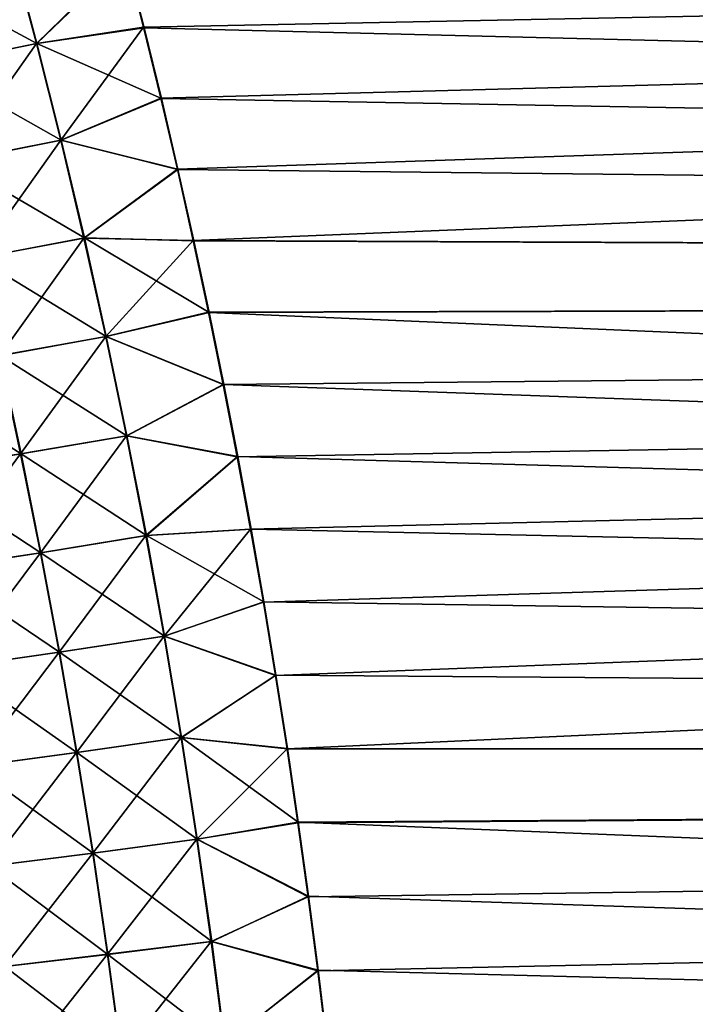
# Model space of a CAD drawing. Header units: metres. Extents: x -24 to 72, y -247 to 22.
# Tile 518 of 573: x 27.35 to 29.44, y 3.68 to 6.73. Entities that reach past the tile are written whole.
import ezdxf

# ---------------------------------------------------------------- set-up
doc = ezdxf.new("R2010")
doc.units = ezdxf.units.M
doc.layers.add('solid_509589_MEDIA_SW0001', color=7, linetype='CONTINUOUS')

msp = doc.modelspace()

# ---------------------------------------------------------------- linework, layer by layer
at = {"layer": 'solid_509589_MEDIA_SW0001'}
for points in [[(59.700001, 7.338748, 64.824059), (59.700001, 5.916384, 64.350647), (27.622175, 7.13957, 64.750908)], [(59.700001, 7.338748, 104.175941), (27.677731, 6.924738, 104.325439), (27.733339, 6.70605, 104.400475)], [(59.700001, 7.338748, 104.175941), (27.733339, 6.70605, 104.400475), (27.786757, 6.486845, 104.473)], [(59.700001, 7.338748, 104.175941), (27.786757, 6.486845, 104.473), (27.838064, 6.266944, 104.543091)], [(59.700001, 7.338748, 104.175941), (27.838064, 6.266944, 104.543091), (27.887344, 6.046162, 104.610794)], [(59.700001, 5.916384, 104.649353), (59.700001, 7.338748, 104.175941), (27.887344, 6.046162, 104.610794)], [(59.700001, 5.916384, 64.350647), (27.679838, 6.922036, 64.673615), (27.622175, 7.13957, 64.750908)], [(27.324362, 6.952747, 64.675102), (27.403477, 6.655855, 64.573547), (26.987917, 6.880886, 64.621185)], [(27.402113, 6.655759, 104.426483), (27.323097, 6.952641, 104.324936), (27.067579, 6.587023, 104.477745)], [(27.402113, 6.655759, 104.426483), (27.677731, 6.924738, 104.325439), (27.323097, 6.952641, 104.324936)], [(27.324362, 6.952747, 64.675102), (27.679838, 6.922036, 64.673615), (27.403477, 6.655855, 64.573547)], [(27.402113, 6.655759, 104.426483), (27.733339, 6.70605, 104.400475), (27.677731, 6.924738, 104.325439)], [(27.403477, 6.655855, 64.573547), (27.679838, 6.922036, 64.673615), (27.735365, 6.703841, 64.598778)], [(59.700001, 5.916384, 64.350647), (27.735365, 6.703841, 64.598778), (27.679838, 6.922036, 64.673615)], [(27.403477, 6.655855, 64.573547), (27.068863, 6.58711, 64.522278), (26.987917, 6.880886, 64.621185)], [(27.47739, 6.356185, 104.523964), (27.733339, 6.70605, 104.400475), (27.402113, 6.655759, 104.426483)], [(27.403477, 6.655855, 64.573547), (27.735365, 6.703841, 64.598778), (27.788702, 6.485095, 64.526428)], [(27.47739, 6.356185, 104.523964), (27.786757, 6.486845, 104.473), (27.733339, 6.70605, 104.400475)], [(59.700001, 5.916384, 64.350647), (27.788702, 6.485095, 64.526428), (27.735365, 6.703841, 64.598778)], [(27.402113, 6.655759, 104.426483), (27.067579, 6.587023, 104.477745), (27.144634, 6.290584, 104.572716)], [(27.403477, 6.655855, 64.573547), (27.478827, 6.356266, 64.476059), (27.068863, 6.58711, 64.522278)], [(27.47739, 6.356185, 104.523964), (27.402113, 6.655759, 104.426483), (27.144634, 6.290584, 104.572716)], [(27.403477, 6.655855, 64.573547), (27.788702, 6.485095, 64.526428), (27.478827, 6.356266, 64.476059)], [(27.478827, 6.356266, 64.476059), (27.145988, 6.290653, 64.427299), (27.068863, 6.58711, 64.522278)], [(27.47739, 6.356185, 104.523964), (27.838064, 6.266944, 104.543091), (27.786757, 6.486845, 104.473)], [(27.478827, 6.356266, 64.476059), (27.788702, 6.485095, 64.526428), (27.83993, 6.265625, 64.456497)], [(59.700001, 5.916384, 64.350647), (27.83993, 6.265625, 64.456497), (27.788702, 6.485095, 64.526428)], [(27.47739, 6.356185, 104.523964), (27.144634, 6.290584, 104.572716), (27.217861, 5.99156, 104.663658)], [(27.478827, 6.356266, 64.476059), (27.550381, 6.054076, 64.382713), (27.145988, 6.290653, 64.427299)], [(27.548897, 6.054014, 104.61731), (27.47739, 6.356185, 104.523964), (27.217861, 5.99156, 104.663658)], [(27.548897, 6.054014, 104.61731), (27.838064, 6.266944, 104.543091), (27.47739, 6.356185, 104.523964)], [(27.478827, 6.356266, 64.476059), (27.83993, 6.265625, 64.456497), (27.550381, 6.054076, 64.382713)], [(27.550381, 6.054076, 64.382713), (27.219259, 5.991608, 64.336349), (27.145988, 6.290653, 64.427299)], [(27.548897, 6.054014, 104.61731), (27.887344, 6.046162, 104.610794), (27.838064, 6.266944, 104.543091)], [(27.550381, 6.054076, 64.382713), (27.83993, 6.265625, 64.456497), (27.889132, 6.045254, 64.388939)], [(59.700001, 5.916384, 64.350647), (27.889132, 6.045254, 64.388939), (27.83993, 6.265625, 64.456497)], [(27.548897, 6.054014, 104.61731), (27.217861, 5.99156, 104.663658), (27.287239, 5.690095, 104.750488)], [(27.550381, 6.054076, 64.382713), (27.618126, 5.749431, 64.29361), (27.219259, 5.991608, 64.336349)], [(27.616621, 5.749388, 104.706398), (27.548897, 6.054014, 104.61731), (27.287239, 5.690095, 104.750488)], [(27.616621, 5.749388, 104.706398), (27.887344, 6.046162, 104.610794), (27.548897, 6.054014, 104.61731)], [(27.550381, 6.054076, 64.382713), (27.889132, 6.045254, 64.388939), (27.93639, 5.8238, 64.323692)], [(27.550381, 6.054076, 64.382713), (27.93639, 5.8238, 64.323692), (27.618126, 5.749431, 64.29361)], [(27.616621, 5.749388, 104.706398), (27.934683, 5.82431, 104.676163), (27.887344, 6.046162, 104.610794)], [(59.700001, 5.916384, 104.649353), (27.887344, 6.046162, 104.610794), (27.934683, 5.82431, 104.676163)], [(59.700001, 5.916384, 64.350647), (27.93639, 5.8238, 64.323692), (27.889132, 6.045254, 64.388939)], [(27.618126, 5.749431, 64.29361), (27.28866, 5.690123, 64.249512), (27.219259, 5.991608, 64.336349)], [(59.700001, 5.916384, 104.649353), (27.934683, 5.82431, 104.676163), (27.980068, 5.601402, 104.739174)], [(59.700001, 5.916384, 64.350647), (59.700001, 4.463871, 63.979916), (27.93639, 5.8238, 64.323692)], [(59.700001, 5.916384, 104.649353), (27.980068, 5.601402, 104.739174), (28.023436, 5.377624, 104.799782)], [(59.700001, 5.916384, 104.649353), (28.023436, 5.377624, 104.799782), (28.064821, 5.152967, 104.857971)], [(59.700001, 5.916384, 104.649353), (28.064821, 5.152967, 104.857971), (28.104261, 4.927422, 104.913734)], [(59.700001, 5.916384, 104.649353), (28.104261, 4.927422, 104.913734), (28.141796, 4.700978, 104.967064)], [(59.700001, 5.916384, 104.649353), (28.141796, 4.700978, 104.967064), (28.177412, 4.473671, 105.017952)], [(59.700001, 4.463871, 105.020081), (59.700001, 5.916384, 104.649353), (28.177412, 4.473671, 105.017952)], [(27.616621, 5.749388, 104.706398), (27.980068, 5.601402, 104.739174), (27.934683, 5.82431, 104.676163)], [(27.618126, 5.749431, 64.29361), (27.93639, 5.8238, 64.323692), (27.981691, 5.601278, 64.260788)], [(59.700001, 4.463871, 63.979916), (27.981691, 5.601278, 64.260788), (27.93639, 5.8238, 64.323692)], [(27.616621, 5.749388, 104.706398), (27.287239, 5.690095, 104.750488), (27.352757, 5.386342, 104.833092)], [(27.618126, 5.749431, 64.29361), (27.682053, 5.442479, 64.208847), (27.28866, 5.690123, 64.249512)], [(27.680548, 5.442457, 104.791153), (27.616621, 5.749388, 104.706398), (27.352757, 5.386342, 104.833092)], [(27.680548, 5.442457, 104.791153), (27.980068, 5.601402, 104.739174), (27.616621, 5.749388, 104.706398)], [(27.618126, 5.749431, 64.29361), (27.981691, 5.601278, 64.260788), (27.682053, 5.442479, 64.208847)], [(27.28866, 5.690123, 64.249512), (27.354176, 5.386348, 64.166901), (26.961182, 5.635088, 64.188362)], [(27.352757, 5.386342, 104.833092), (27.287239, 5.690095, 104.750488), (27.02692, 5.334239, 104.892029)], [(27.682053, 5.442479, 64.208847), (27.354176, 5.386348, 64.166901), (27.28866, 5.690123, 64.249512)], [(27.354176, 5.386348, 64.166901), (27.028257, 5.334229, 64.107948), (26.961182, 5.635088, 64.188362)], [(27.680548, 5.442457, 104.791153), (28.023436, 5.377624, 104.799782), (27.980068, 5.601402, 104.739174)], [(27.682053, 5.442479, 64.208847), (27.981691, 5.601278, 64.260788), (28.024973, 5.37787, 64.200279)], [(59.700001, 4.463871, 63.979916), (28.024973, 5.37787, 64.200279), (27.981691, 5.601278, 64.260788)], [(27.680548, 5.442457, 104.791153), (27.352757, 5.386342, 104.833092), (27.414398, 5.080449, 104.9114)], [(27.682053, 5.442479, 64.208847), (27.742151, 5.133369, 64.128525), (27.354176, 5.386348, 64.166901)], [(27.740673, 5.133368, 104.871475), (27.680548, 5.442457, 104.791153), (27.414398, 5.080449, 104.9114)], [(27.740673, 5.133368, 104.871475), (28.023436, 5.377624, 104.799782), (27.680548, 5.442457, 104.791153)], [(27.682053, 5.442479, 64.208847), (28.024973, 5.37787, 64.200279), (27.742151, 5.133369, 64.128525)], [(27.352757, 5.386342, 104.833092), (27.02692, 5.334239, 104.892029), (27.090052, 5.031285, 104.968246)], [(27.354176, 5.386348, 64.166901), (27.415796, 5.080432, 64.088593), (27.028257, 5.334229, 64.107948)], [(27.414398, 5.080449, 104.9114), (27.352757, 5.386342, 104.833092), (27.090052, 5.031285, 104.968246)], [(27.742151, 5.133369, 64.128525), (27.415796, 5.080432, 64.088593), (27.354176, 5.386348, 64.166901)], [(27.740673, 5.133368, 104.871475), (28.064821, 5.152967, 104.857971), (28.023436, 5.377624, 104.799782)], [(27.742151, 5.133369, 64.128525), (28.024973, 5.37787, 64.200279), (28.066273, 5.153563, 64.142181)], [(59.700001, 4.463871, 63.979916), (28.066273, 5.153563, 64.142181), (28.024973, 5.37787, 64.200279)], [(27.415796, 5.080432, 64.088593), (27.091368, 5.031253, 64.031723), (27.028257, 5.334229, 64.107948)], [(27.796991, 4.822267, 104.947289), (28.064821, 5.152967, 104.857971), (27.740673, 5.133368, 104.871475)], [(27.742151, 5.133369, 64.128525), (28.066273, 5.153563, 64.142181), (28.105627, 4.928347, 64.086487)], [(27.796991, 4.822267, 104.947289), (28.104261, 4.927422, 104.913734), (28.064821, 5.152967, 104.857971)], [(59.700001, 4.463871, 63.979916), (28.105627, 4.928347, 64.086487), (28.066273, 5.153563, 64.142181)], [(27.740673, 5.133368, 104.871475), (27.414398, 5.080449, 104.9114), (27.472162, 4.772562, 104.985313)], [(27.742151, 5.133369, 64.128525), (27.798426, 4.822249, 64.052704), (27.415796, 5.080432, 64.088593)], [(27.796991, 4.822267, 104.947289), (27.740673, 5.133368, 104.871475), (27.472162, 4.772562, 104.985313)], [(27.742151, 5.133369, 64.128525), (28.105627, 4.928347, 64.086487), (27.798426, 4.822249, 64.052704)], [(27.414398, 5.080449, 104.9114), (27.090052, 5.031285, 104.968246), (27.149233, 4.726361, 105.040207)], [(27.415796, 5.080432, 64.088593), (27.473518, 4.772527, 64.014671), (27.091368, 5.031253, 64.031723)], [(27.472162, 4.772562, 104.985313), (27.414398, 5.080449, 104.9114), (27.149233, 4.726361, 105.040207)], [(27.798426, 4.822249, 64.052704), (27.473518, 4.772527, 64.014671), (27.415796, 5.080432, 64.088593)], [(27.473518, 4.772527, 64.014671), (27.150511, 4.726309, 63.959763), (27.091368, 5.031253, 64.031723)], [(27.796991, 4.822267, 104.947289), (28.141796, 4.700978, 104.967064), (28.104261, 4.927422, 104.913734)], [(27.798426, 4.822249, 64.052704), (28.105627, 4.928347, 64.086487), (28.143074, 4.702206, 64.033218)], [(59.700001, 4.463871, 63.979916), (28.143074, 4.702206, 64.033218), (28.105627, 4.928347, 64.086487)], [(27.796991, 4.822267, 104.947289), (27.472162, 4.772562, 104.985313), (27.526041, 4.462829, 105.054764)], [(27.798426, 4.822249, 64.052704), (27.850874, 4.509266, 63.981472), (27.473518, 4.772527, 64.014671)], [(27.849503, 4.509298, 105.018517), (27.796991, 4.822267, 104.947289), (27.526041, 4.462829, 105.054764)], [(27.849503, 4.509298, 105.018517), (28.141796, 4.700978, 104.967064), (27.796991, 4.822267, 104.947289)], [(27.798426, 4.822249, 64.052704), (28.143074, 4.702206, 64.033218), (27.850874, 4.509266, 63.981472)], [(27.472162, 4.772562, 104.985313), (27.149233, 4.726361, 105.040207), (27.204456, 4.419614, 105.107826)], [(27.473518, 4.772527, 64.014671), (27.527338, 4.462779, 63.945213), (27.150511, 4.726309, 63.959763)], [(27.526041, 4.462829, 105.054764), (27.472162, 4.772562, 104.985313), (27.204456, 4.419614, 105.107826)], [(27.850874, 4.509266, 63.981472), (27.527338, 4.462779, 63.945213), (27.473518, 4.772527, 64.014671)], [(27.527338, 4.462779, 63.945213), (27.205677, 4.419547, 63.892139), (27.150511, 4.726309, 63.959763)], [(27.849503, 4.509298, 105.018517), (28.177412, 4.473671, 105.017952), (28.141796, 4.700978, 104.967064)], [(27.850874, 4.509266, 63.981472), (28.143074, 4.702206, 64.033218), (28.178604, 4.475176, 63.98238)], [(59.700001, 4.463871, 63.979916), (28.178604, 4.475176, 63.98238), (28.143074, 4.702206, 64.033218)], [(27.849503, 4.509298, 105.018517), (27.526041, 4.462829, 105.054764), (27.576038, 4.151399, 105.11969)], [(27.850874, 4.509266, 63.981472), (27.8995, 4.194569, 63.91489), (27.527338, 4.462779, 63.945213)], [(27.898209, 4.19461, 105.085098), (27.849503, 4.509298, 105.018517), (27.576038, 4.151399, 105.11969)], [(27.898209, 4.19461, 105.085098), (28.177412, 4.473671, 105.017952), (27.849503, 4.509298, 105.018517)], [(27.850874, 4.509266, 63.981472), (28.178604, 4.475176, 63.98238), (28.212187, 4.247314, 63.934002)], [(27.850874, 4.509266, 63.981472), (28.212187, 4.247314, 63.934002), (27.8995, 4.194569, 63.91489)], [(27.526041, 4.462829, 105.054764), (27.204456, 4.419614, 105.107826), (27.255718, 4.111195, 105.171043)], [(27.527338, 4.462779, 63.945213), (27.577259, 4.15134, 63.880291), (27.205677, 4.419547, 63.892139)], [(27.576038, 4.151399, 105.11969), (27.526041, 4.462829, 105.054764), (27.255718, 4.111195, 105.171043)], [(27.8995, 4.194569, 63.91489), (27.577259, 4.15134, 63.880291), (27.527338, 4.462779, 63.945213)], [(27.898209, 4.19461, 105.085098), (28.211081, 4.245555, 105.06636), (28.177412, 4.473671, 105.017952)], [(59.700001, 4.463871, 105.020081), (28.177412, 4.473671, 105.017952), (28.211081, 4.245555, 105.06636)], [(59.700001, 4.463871, 63.979916), (28.212187, 4.247314, 63.934002), (28.178604, 4.475176, 63.98238)], [(59.700001, 4.463871, 105.020081), (28.211081, 4.245555, 105.06636), (28.242826, 4.016633, 105.112297)], [(59.700001, 4.463871, 63.979916), (59.700001, 2.988612, 63.713749), (28.212187, 4.247314, 63.934002)], [(59.700001, 4.463871, 105.020081), (28.242826, 4.016633, 105.112297), (28.272675, 3.786908, 105.155731)], [(59.700001, 4.463871, 105.020081), (28.272675, 3.786908, 105.155731), (28.30065, 3.556384, 105.196671)], [(59.700001, 4.463871, 105.020081), (28.30065, 3.556384, 105.196671), (28.326731, 3.325182, 105.235069)], [(59.700001, 4.463871, 105.020081), (28.326731, 3.325182, 105.235069), (28.350897, 3.093362, 105.27092)], [(59.700001, 2.988612, 105.286247), (59.700001, 4.463871, 105.020081), (28.350897, 3.093362, 105.27092)], [(27.577259, 4.15134, 63.880291), (27.25687, 4.111119, 63.828922), (27.205677, 4.419547, 63.892139)], [(27.898209, 4.19461, 105.085098), (28.242826, 4.016633, 105.112297), (28.211081, 4.245555, 105.06636)], [(27.8995, 4.194569, 63.91489), (28.212187, 4.247314, 63.934002), (28.243847, 4.018621, 63.888092)], [(59.700001, 2.988612, 63.713749), (28.243847, 4.018621, 63.888092), (28.212187, 4.247314, 63.934002)], [(27.898209, 4.19461, 105.085098), (27.576038, 4.151399, 105.11969), (27.622158, 3.838422, 105.180023)], [(27.8995, 4.194569, 63.91489), (27.944317, 3.87831, 63.85302), (27.577259, 4.15134, 63.880291)], [(27.943121, 3.878352, 105.146973), (27.898209, 4.19461, 105.085098), (27.622158, 3.838422, 105.180023)], [(27.943121, 3.878352, 105.146973), (28.242826, 4.016633, 105.112297), (27.898209, 4.19461, 105.085098)], [(27.8995, 4.194569, 63.91489), (28.243847, 4.018621, 63.888092), (27.944317, 3.87831, 63.85302)], [(27.576038, 4.151399, 105.11969), (27.255718, 4.111195, 105.171043), (27.303026, 3.801255, 105.229797)], [(27.577259, 4.15134, 63.880291), (27.623289, 3.838362, 63.819954), (27.25687, 4.111119, 63.828922)], [(27.622158, 3.838422, 105.180023), (27.576038, 4.151399, 105.11969), (27.303026, 3.801255, 105.229797)], [(27.944317, 3.87831, 63.85302), (27.623289, 3.838362, 63.819954), (27.577259, 4.15134, 63.880291)], [(27.623289, 3.838362, 63.819954), (27.304092, 3.80118, 63.770176), (27.25687, 4.111119, 63.828922)], [(27.943121, 3.878352, 105.146973), (28.272675, 3.786908, 105.155731), (28.242826, 4.016633, 105.112297)], [(27.944317, 3.87831, 63.85302), (28.243847, 4.018621, 63.888092), (28.273611, 3.789099, 63.844669)], [(59.700001, 2.988612, 63.713749), (28.273611, 3.789099, 63.844669), (28.243847, 4.018621, 63.888092)], [(27.943121, 3.878352, 105.146973), (27.622158, 3.838422, 105.180023), (27.664408, 3.524046, 105.235718)], [(27.944317, 3.87831, 63.85302), (27.985332, 3.560634, 63.795918), (27.623289, 3.838362, 63.819954)], [(27.984243, 3.560672, 105.204071), (27.943121, 3.878352, 105.146973), (27.664408, 3.524046, 105.235718)], [(27.984243, 3.560672, 105.204071), (28.272675, 3.786908, 105.155731), (27.943121, 3.878352, 105.146973)], [(27.944317, 3.87831, 63.85302), (28.273611, 3.789099, 63.844669), (27.985332, 3.560634, 63.795918)], [(27.622158, 3.838422, 105.180023), (27.303026, 3.801255, 105.229797), (27.34638, 3.489943, 105.284027)], [(27.623289, 3.838362, 63.819954), (27.665438, 3.523994, 63.764267), (27.304092, 3.80118, 63.770176)], [(27.664408, 3.524046, 105.235718), (27.622158, 3.838422, 105.180023), (27.34638, 3.489943, 105.284027)], [(27.985332, 3.560634, 63.795918), (27.665438, 3.523994, 63.764267), (27.623289, 3.838362, 63.819954)], [(27.665438, 3.523994, 63.764267), (27.347353, 3.489877, 63.71595), (27.304092, 3.80118, 63.770176)], [(27.984243, 3.560672, 105.204071), (28.30065, 3.556384, 105.196671), (28.272675, 3.786908, 105.155731)], [(27.985332, 3.560634, 63.795918), (28.273611, 3.789099, 63.844669), (28.301502, 3.558748, 63.803738)], [(59.700001, 2.988612, 63.713749), (28.301502, 3.558748, 63.803738), (28.273611, 3.789099, 63.844669)]]:
    msp.add_3dface(points, dxfattribs=at)

doc.saveas('drawing.dxf')
